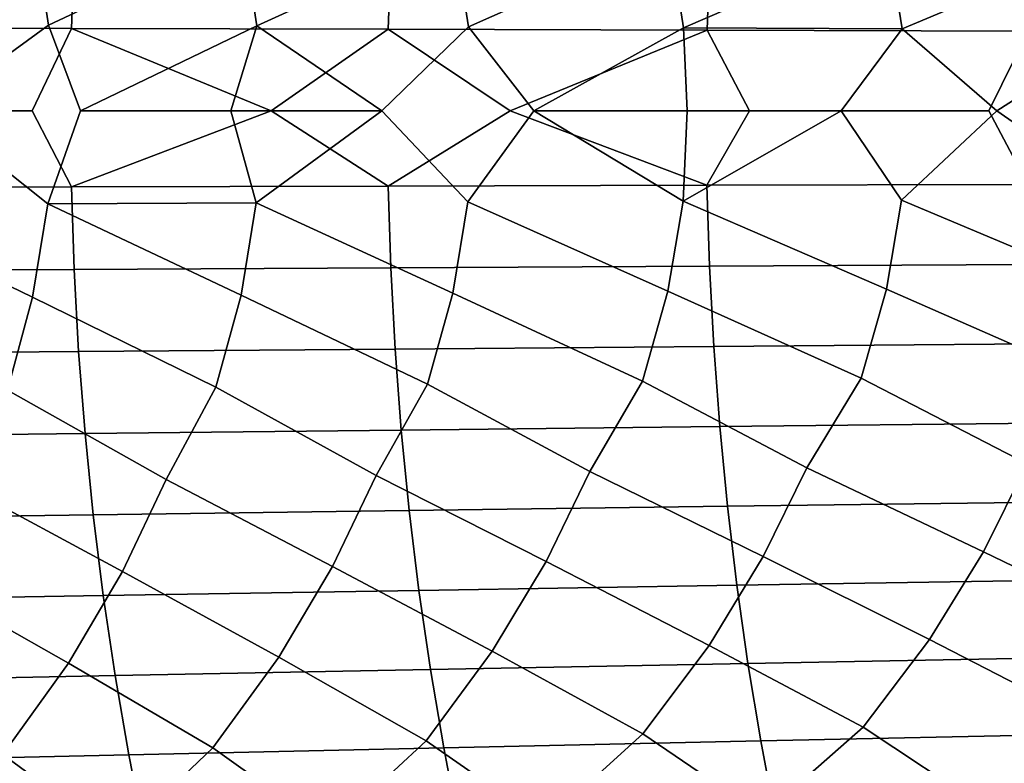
# Model space of a CAD drawing. Header units: metres. Extents: x -240 to 45, y -77 to 27.
# Tile 548 of 656: x -164.26 to -158.18, y -4.03 to 0.56. Entities that reach past the tile are written whole.
import ezdxf

# ---------------------------------------------------------------- set-up
doc = ezdxf.new("R2010")
doc.units = ezdxf.units.M
doc.layers.add('solid_102011X2', color=7, linetype='CONTINUOUS')

msp = doc.modelspace()

# ---------------------------------------------------------------- linework, layer by layer
at = {"layer": 'solid_102011X2'}
for points in [[(-164.318008, 1.679595, 320.341919), (-164.166992, 1.104925, 320.430542), (-165.345108, 0.53559, 319.030975), (-165.433044, 1.116876, 318.978271)], [(-163.03154, 1.661509, 321.777893), (-162.880356, 1.093028, 321.864014), (-164.078964, 0.529859, 320.48175), (-164.166992, 1.104925, 320.430542)], [(-161.724258, 1.643518, 323.195099), (-161.572906, 1.081195, 323.278748), (-162.792252, 0.524155, 321.913757), (-162.880356, 1.093028, 321.864014)], [(-160.395905, 1.625636, 324.593567), (-160.24437, 1.069433, 324.674744), (-161.484695, 0.51848, 323.327026), (-161.572906, 1.081195, 323.278748)], [(-159.046265, 1.607877, 325.973328), (-158.894562, 1.057754, 326.052063), (-160.156067, 0.512841, 324.721619), (-160.24437, 1.069433, 324.674744)], [(-157.675385, 1.590256, 327.334106), (-157.52356, 1.046165, 327.410431), (-158.806152, 0.507241, 326.097534), (-158.894562, 1.057754, 326.052063)], [(-164.166992, 1.104925, 320.430542), (-164.078964, 0.529859, 320.48175), (-164.803818, 0, 319.641724), (-165.345108, 0.53559, 319.030975)], [(-162.880356, 1.093028, 321.864014), (-162.792252, 0.524155, 321.913757), (-163.880402, 0, 320.691132), (-164.078964, 0.529859, 320.48175)], [(-161.572906, 1.081195, 323.278748), (-161.484695, 0.51848, 323.327026), (-162.01889, 0, 322.740845), (-162.792252, 0.524155, 321.913757)], [(-160.24437, 1.069433, 324.674744), (-160.156067, 0.512841, 324.721619), (-161.080627, 0, 323.741943), (-161.484695, 0.51848, 323.327026)], [(-158.894562, 1.057754, 326.052063), (-158.806152, 0.507241, 326.097534), (-160.156067, 0.512841, 324.721619)], [(-157.52356, 1.046165, 327.410431), (-157.435089, 0.501685, 327.454468), (-158.222702, 0, 326.667053), (-158.806152, 0.507241, 326.097534)], [(-163.917877, 1.018154, 356.077423), (-165.85936, 1.02933, 354.862396), (-165.877136, 0.514804, 354.886841), (-163.93512, 0.509214, 356.101837)], [(-161.963013, 1.007164, 357.266571), (-163.917877, 1.018154, 356.077423), (-163.93512, 0.509214, 356.101837), (-161.979736, 0.503718, 357.290985)], [(-159.99498, 0.996365, 358.429535), (-161.963013, 1.007164, 357.266571), (-161.979736, 0.503718, 357.290985), (-160.0112, 0.498317, 358.453918)], [(-158.014038, 0.985762, 359.565948), (-159.99498, 0.996365, 358.429535), (-160.0112, 0.498317, 358.453918), (-158.029739, 0.493014, 359.590302)], [(-163.93512, 0.509214, 356.101837), (-165.877136, 0.514804, 354.886841), (-165.655441, 0, 355.039154), (-164.179779, 0, 355.962372)], [(-164.078964, 0.529859, 320.48175), (-163.880402, 0, 320.691132), (-164.082916, -0.574676, 320.479828), (-164.803818, 0, 319.641724)], [(-163.93512, 0.509214, 356.101837), (-164.179779, 0, 355.962372), (-163.935989, -0.469514, 356.103058), (-162.703369, 0, 356.866425)], [(-161.979736, 0.503718, 357.290985), (-163.93512, 0.509214, 356.101837), (-162.703369, 0, 356.866425)], [(-162.792252, 0.524155, 321.913757), (-162.952286, 0, 321.723846), (-163.880402, 0, 320.691132)], [(-162.792252, 0.524155, 321.913757), (-162.01889, 0, 322.740845), (-162.952286, 0, 321.723846)], [(-161.979736, 0.503718, 357.290985), (-162.703369, 0, 356.866425), (-161.98056, -0.464446, 357.292206), (-161.226456, 0, 357.751404)], [(-161.484695, 0.51848, 323.327026), (-161.080627, 0, 323.741943), (-161.488632, -0.562335, 323.325226), (-162.01889, 0, 322.740845)], [(-160.0112, 0.498317, 358.453918), (-161.979736, 0.503718, 357.290985), (-161.226456, 0, 357.751404)], [(-160.0112, 0.498317, 358.453918), (-161.226456, 0, 357.751404), (-160.012009, -0.459466, 358.455139), (-159.74939, 0, 358.617279)], [(-160.156067, 0.512841, 324.721619), (-160.135132, 0, 324.72998), (-161.080627, 0, 323.741943)], [(-160.156067, 0.512841, 324.721619), (-158.806152, 0.507241, 326.097534), (-159.182587, 0, 325.704865), (-160.135132, 0, 324.72998)], [(-158.029739, 0.493014, 359.590302), (-160.0112, 0.498317, 358.453918), (-159.74939, 0, 358.617279), (-158.271759, 0, 359.464447)], [(-158.806152, 0.507241, 326.097534), (-158.222702, 0, 326.667053), (-158.810104, -0.550145, 326.095856), (-159.182587, 0, 325.704865)], [(-158.029739, 0.493014, 359.590302), (-158.271759, 0, 359.464447), (-158.030533, -0.454577, 359.591522), (-156.793167, 0, 360.293304)], [(-157.435089, 0.501685, 327.454468), (-157.253784, 0, 327.618347), (-157.439026, -0.544119, 327.45285), (-158.222702, 0, 326.667053)], [(-164.179779, 0, 355.962372), (-165.655441, 0, 355.039154), (-165.878021, -0.474667, 354.888062), (-163.935989, -0.469514, 356.103058)], [(-162.703369, 0, 356.866425), (-163.935989, -0.469514, 356.103058), (-161.98056, -0.464446, 357.292206)], [(-161.226456, 0, 357.751404), (-161.98056, -0.464446, 357.292206), (-160.012009, -0.459466, 358.455139)], [(-158.271759, 0, 359.464447), (-159.74939, 0, 358.617279), (-160.012009, -0.459466, 358.455139), (-158.030533, -0.454577, 359.591522)], [(-164.175934, -1.149716, 320.425629), (-165.34906, -0.580892, 319.028992), (-164.803818, 0, 319.641724), (-164.082916, -0.574676, 320.479828)], [(-162.796188, -0.568489, 321.911896), (-164.082916, -0.574676, 320.479828), (-163.880402, 0, 320.691132), (-162.952286, 0, 321.723846)], [(-162.796188, -0.568489, 321.911896), (-162.952286, 0, 321.723846), (-162.01889, 0, 322.740845)], [(-161.581848, -1.125023, 323.274109), (-162.796188, -0.568489, 321.911896), (-162.01889, 0, 322.740845), (-161.488632, -0.562335, 323.325226)], [(-160.253326, -1.112785, 324.670258), (-161.488632, -0.562335, 323.325226), (-161.080627, 0, 323.741943), (-160.160019, -0.556218, 324.719879)], [(-160.160019, -0.556218, 324.719879), (-161.080627, 0, 323.741943), (-160.135132, 0, 324.72998)], [(-160.160019, -0.556218, 324.719879), (-160.135132, 0, 324.72998), (-159.182587, 0, 325.704865)], [(-158.903519, -1.100632, 326.047729), (-160.160019, -0.556218, 324.719879), (-159.182587, 0, 325.704865), (-158.810104, -0.550145, 326.095856)], [(-157.532516, -1.088573, 327.406219), (-158.810104, -0.550145, 326.095856), (-158.222702, 0, 326.667053), (-157.439026, -0.544119, 327.45285)], [(-163.935989, -0.469514, 356.103058), (-165.878021, -0.474667, 354.888062), (-165.861176, -0.989284, 354.864899), (-163.919632, -0.978543, 356.079895)], [(-161.98056, -0.464446, 357.292206), (-163.935989, -0.469514, 356.103058), (-163.919632, -0.978543, 356.079895), (-161.964706, -0.96798, 357.269073)], [(-160.012009, -0.459466, 358.455139), (-161.98056, -0.464446, 357.292206), (-161.964706, -0.96798, 357.269073), (-159.996628, -0.957601, 358.432037)], [(-158.030533, -0.454577, 359.591522), (-160.012009, -0.459466, 358.455139), (-159.996628, -0.957601, 358.432037), (-158.01564, -0.947411, 359.568451)], [(-164.332092, -1.724347, 320.333801), (-165.441971, -1.162151, 318.973206), (-165.34906, -0.580892, 319.028992), (-164.175934, -1.149716, 320.425629)], [(-163.045639, -1.705779, 321.77002), (-164.175934, -1.149716, 320.425629), (-164.082916, -0.574676, 320.479828), (-162.889297, -1.137336, 321.859253)], [(-162.889297, -1.137336, 321.859253), (-164.082916, -0.574676, 320.479828), (-162.796188, -0.568489, 321.911896)], [(-161.738358, -1.687308, 323.187469), (-162.889297, -1.137336, 321.859253), (-162.796188, -0.568489, 321.911896), (-161.581848, -1.125023, 323.274109)], [(-160.410019, -1.668949, 324.586151), (-161.581848, -1.125023, 323.274109), (-161.488632, -0.562335, 323.325226), (-160.253326, -1.112785, 324.670258)], [(-159.060394, -1.650717, 325.966125), (-160.253326, -1.112785, 324.670258), (-160.160019, -0.556218, 324.719879), (-158.903519, -1.100632, 326.047729)], [(-157.689529, -1.632626, 327.327148), (-158.903519, -1.100632, 326.047729), (-158.810104, -0.550145, 326.095856), (-157.532516, -1.088573, 327.406219)], [(-161.964706, -0.96798, 357.269073), (-163.919632, -0.978543, 356.079895), (-163.89183, -1.486064, 356.040497), (-161.937744, -1.470023, 357.229675)], [(-159.996628, -0.957601, 358.432037), (-161.964706, -0.96798, 357.269073), (-161.937744, -1.470023, 357.229675), (-159.97049, -1.454261, 358.3927)], [(-158.01564, -0.947411, 359.568451), (-159.996628, -0.957601, 358.432037), (-159.97049, -1.454261, 358.3927), (-157.990311, -1.438784, 359.529144)], [(-163.919632, -0.978543, 356.079895), (-165.861176, -0.989284, 354.864899), (-165.83252, -1.502377, 354.825439), (-163.89183, -1.486064, 356.040497)], [(-164.175934, -1.149716, 320.425629), (-163.045639, -1.705779, 321.77002), (-163.351776, -2.275266, 321.54834), (-164.332092, -1.724347, 320.333801)], [(-162.889297, -1.137336, 321.859253), (-161.738358, -1.687308, 323.187469), (-162.053909, -2.250778, 322.962311), (-163.045639, -1.705779, 321.77002)], [(-161.581848, -1.125023, 323.274109), (-160.410019, -1.668949, 324.586151), (-160.735275, -2.226433, 324.357727), (-161.738358, -1.687308, 323.187469)], [(-160.253326, -1.112785, 324.670258), (-159.060394, -1.650717, 325.966125), (-159.395599, -2.202252, 325.734558), (-160.410019, -1.668949, 324.586151)], [(-158.903519, -1.100632, 326.047729), (-157.689529, -1.632626, 327.327148), (-158.034882, -2.178252, 327.092743), (-159.060394, -1.650717, 325.966125)], [(-159.97049, -1.454261, 358.3927), (-161.937744, -1.470023, 357.229675), (-161.899673, -1.9698, 357.174133), (-159.933594, -1.948677, 358.337189)], [(-157.990311, -1.438784, 359.529144), (-159.97049, -1.454261, 358.3927), (-159.933594, -1.948677, 358.337189), (-157.954575, -1.927938, 359.473694)], [(-163.89183, -1.486064, 356.040497), (-165.83252, -1.502377, 354.825439), (-165.792068, -2.013155, 354.769775), (-163.852585, -1.991295, 355.984863)], [(-161.937744, -1.470023, 357.229675), (-163.89183, -1.486064, 356.040497), (-163.852585, -1.991295, 355.984863), (-161.899673, -1.9698, 357.174133)], [(-161.738358, -1.687308, 323.187469), (-160.735275, -2.226433, 324.357727), (-161.00528, -2.781379, 324.217255), (-162.053909, -2.250778, 322.962311)], [(-160.410019, -1.668949, 324.586151), (-159.395599, -2.202252, 325.734558), (-159.665833, -2.751156, 325.598389), (-160.735275, -2.226433, 324.357727)], [(-159.060394, -1.650717, 325.966125), (-158.034882, -2.178252, 327.092743), (-158.305283, -2.721158, 326.960815), (-159.395599, -2.202252, 325.734558)], [(-164.332092, -1.724347, 320.333801), (-163.351776, -2.275266, 321.54834), (-163.621384, -2.842402, 321.39917), (-164.629059, -2.29988, 320.115753)], [(-163.045639, -1.705779, 321.77002), (-162.053909, -2.250778, 322.962311), (-162.32373, -2.811802, 322.817535), (-163.351776, -2.275266, 321.54834)], [(-157.954575, -1.927938, 359.473694), (-159.933594, -1.948677, 358.337189), (-159.885986, -2.440091, 358.265594), (-157.908463, -2.41412, 359.402191)], [(-163.852585, -1.991295, 355.984863), (-165.792068, -2.013155, 354.769775), (-165.739914, -2.520832, 354.697998), (-163.801956, -2.493459, 355.913147)], [(-161.899673, -1.9698, 357.174133), (-163.852585, -1.991295, 355.984863), (-163.801956, -2.493459, 355.913147), (-161.850571, -2.466541, 357.102448)], [(-159.933594, -1.948677, 358.337189), (-161.899673, -1.9698, 357.174133), (-161.850571, -2.466541, 357.102448), (-159.885986, -2.440091, 358.265594)], [(-157.257385, -3.227232, 328.144287), (-158.305283, -2.721158, 326.960815), (-158.034882, -2.178252, 327.092743), (-156.923965, -2.691407, 328.304016)], [(-159.998886, -3.298931, 325.428101), (-161.00528, -2.781379, 324.217255), (-160.735275, -2.226433, 324.357727), (-159.665833, -2.751156, 325.598389)], [(-158.638565, -3.262935, 326.795776), (-159.665833, -2.751156, 325.598389), (-159.395599, -2.202252, 325.734558), (-158.305283, -2.721158, 326.960815)], [(-163.953598, -3.408389, 321.212799), (-164.898483, -2.873154, 319.962158), (-164.629059, -2.29988, 320.115753), (-163.621384, -2.842402, 321.39917)], [(-162.656219, -3.371686, 322.636597), (-163.621384, -2.842402, 321.39917), (-163.351776, -2.275266, 321.54834), (-162.32373, -2.811802, 322.817535)], [(-161.338043, -3.335191, 324.041687), (-162.32373, -2.811802, 322.817535), (-162.053909, -2.250778, 322.962311), (-161.00528, -2.781379, 324.217255)], [(-157.908463, -2.41412, 359.402191), (-159.885986, -2.440091, 358.265594), (-159.827789, -2.927744, 358.17804), (-157.852081, -2.896581, 359.314728)], [(-161.850571, -2.466541, 357.102448), (-163.801956, -2.493459, 355.913147), (-163.740051, -2.991782, 355.825439), (-161.790527, -2.959483, 357.014832)], [(-159.885986, -2.440091, 358.265594), (-161.850571, -2.466541, 357.102448), (-161.790527, -2.959483, 357.014832), (-159.827789, -2.927744, 358.17804)], [(-163.801956, -2.493459, 355.913147), (-165.739914, -2.520832, 354.697998), (-165.676132, -3.024626, 354.610199), (-163.740051, -2.991782, 355.825439)], [(-157.666397, -3.762092, 327.939667), (-158.638565, -3.262935, 326.795776), (-158.305283, -2.721158, 326.960815), (-157.257385, -3.227232, 328.144287)], [(-160.40715, -3.845748, 325.210358), (-161.338043, -3.335191, 324.041687), (-161.00528, -2.781379, 324.217255), (-159.998886, -3.298931, 325.428101)], [(-159.047272, -3.803753, 326.584564), (-159.998886, -3.298931, 325.428101), (-159.665833, -2.751156, 325.598389), (-158.638565, -3.262935, 326.795776)], [(-163.063538, -3.93061, 322.405609), (-163.953598, -3.408389, 321.212799), (-163.621384, -2.842402, 321.39917), (-162.656219, -3.371686, 322.636597)], [(-161.745834, -3.888045, 323.817383), (-162.656219, -3.371686, 322.636597), (-162.32373, -2.811802, 322.817535), (-161.338043, -3.335191, 324.041687)], [(-164.360474, -3.97341, 320.975067), (-165.230438, -3.445271, 319.770264), (-164.898483, -2.873154, 319.962158), (-163.953598, -3.408389, 321.212799)], [(-157.852081, -2.896581, 359.314728), (-159.827789, -2.927744, 358.17804), (-159.759048, -3.410882, 358.074615), (-157.785492, -3.374573, 359.211426)], [(-161.790527, -2.959483, 357.014832), (-163.740051, -2.991782, 355.825439), (-163.666931, -3.485492, 355.721832), (-161.719604, -3.44786, 356.911316)], [(-159.827789, -2.927744, 358.17804), (-161.790527, -2.959483, 357.014832), (-161.719604, -3.44786, 356.911316), (-159.759048, -3.410882, 358.074615)], [(-163.740051, -2.991782, 355.825439), (-165.676132, -3.024626, 354.610199), (-165.600784, -3.523759, 354.506531), (-163.666931, -3.485492, 355.721832)], [(-158.296692, -4.300915, 327.54715), (-159.047272, -3.803753, 326.584564), (-158.638565, -3.262935, 326.795776), (-157.666397, -3.762092, 327.939667)], [(-161.01622, -4.396057, 324.814392), (-161.745834, -3.888045, 323.817383), (-161.338043, -3.335191, 324.041687), (-160.40715, -3.845748, 325.210358)], [(-159.666916, -4.348304, 326.190155), (-160.40715, -3.845748, 325.210358), (-159.998886, -3.298931, 325.428101), (-159.047272, -3.803753, 326.584564)], [(-162.344589, -4.444139, 323.419952), (-163.063538, -3.93061, 322.405609), (-162.656219, -3.371686, 322.636597), (-161.745834, -3.888045, 323.817383)], [(-157.785492, -3.374573, 359.211426), (-159.759048, -3.410882, 358.074615), (-159.679901, -3.888763, 357.955566), (-157.708817, -3.847363, 359.092468)], [(-163.652237, -4.49251, 322.006866), (-164.360474, -3.97341, 320.975067), (-163.953598, -3.408389, 321.212799), (-163.063538, -3.93061, 322.405609)], [(-161.719604, -3.44786, 356.911316), (-163.666931, -3.485492, 355.721832), (-163.582748, -3.973834, 355.602539), (-161.637955, -3.930927, 356.792114)], [(-159.759048, -3.410882, 358.074615), (-161.719604, -3.44786, 356.911316), (-161.637955, -3.930927, 356.792114), (-159.679901, -3.888763, 357.955566)], [(-163.666931, -3.485492, 355.721832), (-165.600784, -3.523759, 354.506531), (-165.514038, -4.017465, 354.387146), (-163.582748, -3.973834, 355.602539)], [(-157.518585, -4.783386, 328.545624), (-158.296692, -4.300915, 327.54715), (-157.666397, -3.762092, 327.939667), (-156.90593, -4.253928, 328.884735)], [(-158.908371, -4.836307, 327.197845), (-159.666916, -4.348304, 326.190155), (-159.047272, -3.803753, 326.584564), (-158.296692, -4.300915, 327.54715)], [(-161.625412, -4.943421, 324.444885), (-162.344589, -4.444139, 323.419952), (-161.745834, -3.888045, 323.817383), (-161.01622, -4.396057, 324.814392)], [(-159.679901, -3.888763, 357.955566), (-161.637955, -3.930927, 356.792114), (-161.54567, -4.407935, 356.65741), (-159.590439, -4.36065, 357.820984)], [(-160.27742, -4.889666, 325.83078), (-161.01622, -4.396057, 324.814392), (-160.40715, -3.845748, 325.210358), (-159.666916, -4.348304, 326.190155)], [(-157.708817, -3.847363, 359.092468), (-159.679901, -3.888763, 357.955566), (-159.590439, -4.36065, 357.820984), (-157.622177, -4.31422, 358.958069)], [(-162.952499, -4.997532, 323.040222), (-163.652237, -4.49251, 322.006866), (-163.063538, -3.93061, 322.405609), (-162.344589, -4.444139, 323.419952)], [(-161.637955, -3.930927, 356.792114), (-163.582748, -3.973834, 355.602539), (-163.48761, -4.456053, 355.467712), (-161.54567, -4.407935, 356.65741)], [(-163.582748, -3.973834, 355.602539), (-165.514038, -4.017465, 354.387146), (-165.416, -4.504982, 354.252197), (-163.48761, -4.456053, 355.467712)], [(-164.258865, -5.051958, 321.61676), (-164.939392, -4.541136, 320.575104), (-164.360474, -3.97341, 320.975067), (-163.652237, -4.49251, 322.006866)]]:
    msp.add_3dface(points, dxfattribs=at)

doc.saveas('drawing.dxf')
